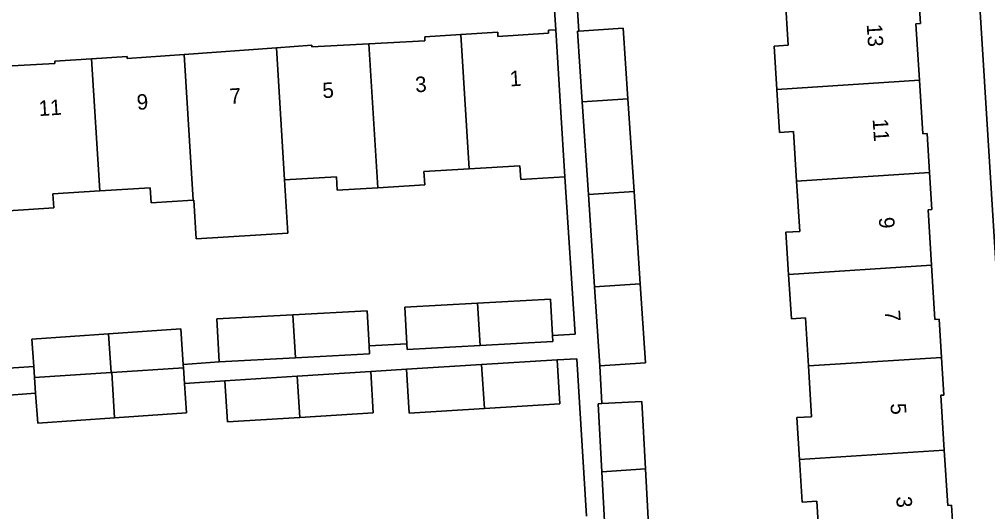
# Model space of a CAD drawing. Extents: x 159680 to 160786, y 387323 to 388340.
# Drawn here: x 160615.7 to 160678.4, y 387804.3 to 387836.2 of the extents above; entities that cross this region are included whole.
import ezdxf

# ---------------------------------------------------------------- set-up
doc = ezdxf.new("R2010")
doc.units = 0
for name, color, linetype in [('IMGEO_Erf', 7, 'Continuous'), ('IMGEO_Pand', 7, 'Continuous'), ('IMGEO_Pand_nummerreeks', 7, 'Continuous'), ('IMGEO_Voetpad_open', 7, 'Continuous')]:
    doc.layers.add(name, color=color, linetype=linetype)

msp = doc.modelspace()

# ---------------------------------------------------------------- linework, layer by layer
at = {"layer": 'IMGEO_Erf'}
for points in [[(160680.528, 387795.487), (160677.336, 387846.743)], [(160614.444, 387833.16), (160618.037, 387833.346), (160618.027, 387833.505), (160620.418, 387833.652), (160622.712, 387833.794), (160622.72, 387833.665), (160626.404, 387833.93), (160632.381, 387834.359), (160634.678, 387834.524), (160634.685, 387834.416), (160638.368, 387834.614), (160642.003, 387834.81), (160641.987, 387835.07), (160644.335, 387835.22), (160646.729, 387835.372), (160646.732, 387835.102), (160650.006, 387835.304), (160649.994, 387835.502), (160650.47, 387835.532), (160650.228, 387839.455)], [(160673.938, 387838.261), (160674.084, 387835.932), (160673.801, 387835.914), (160674.03, 387832.258), (160674.246, 387828.803), (160674.52, 387828.82), (160674.679, 387826.29), (160674.829, 387823.899), (160674.586, 387823.884), (160674.811, 387820.29), (160675.031, 387816.771), (160675.305, 387816.788), (160675.46, 387814.322), (160675.613, 387811.886), (160675.409, 387811.873), (160675.632, 387808.311), (160675.856, 387804.748), (160676.109, 387804.764), (160676.26, 387802.354)], [(160667.576, 387801.798), (160667.374, 387805.017), (160666.438, 387804.958), (160666.264, 387807.726), (160666.095, 387810.425), (160667.04, 387810.485), (160666.835, 387813.77), (160666.64, 387816.882), (160665.735, 387816.825), (160665.555, 387819.697), (160665.384, 387822.426), (160666.276, 387822.482), (160666.072, 387825.739), (160665.871, 387828.938), (160664.967, 387828.881), (160664.793, 387831.666), (160664.617, 387834.468), (160665.535, 387834.526), (160665.335, 387837.711)], [(160651.889, 387836.751), (160651.977, 387835.435), (160654.84, 387835.627), (160655.147, 387831.048), (160655.548, 387825.065), (160655.949, 387819.082), (160656.291, 387813.97), (160653.335, 387813.772), (160653.465, 387811.334), (160656.046, 387811.472), (160656.28, 387807.103), (160656.56, 387801.872), (160654.155, 387801.744), (160654.206, 387800.792), (160657.341, 387801.017), (160657.777, 387794.945), (160654.642, 387794.719), (160654.826, 387791.832), (160678.67, 387793.355)], [(160614.36, 387813.582), (160616.672, 387813.743), (160616.549, 387815.499), (160621.521, 387815.846), (160626.19, 387816.172), (160626.351, 387813.863), (160628.687, 387814.026), (160628.533, 387816.809), (160633.452, 387817.079), (160638.268, 387817.345), (160638.393, 387815.065), (160640.841, 387815.203), (160640.707, 387817.565), (160645.411, 387817.833), (160650.129, 387818.101), (160650.263, 387815.736), (160651.739, 387815.835), (160651.057, 387826.02), (160648.211, 387825.844), (160648.156, 387826.729), (160644.873, 387826.527), (160641.941, 387826.346), (160641.994, 387825.489), (160638.946, 387825.301), (160636.327, 387825.14), (160636.273, 387826.016), (160632.911, 387825.808), (160633.124, 387822.375), (160627.188, 387822.007), (160627.033, 387824.503), (160626.988, 387824.5), (160624.268, 387824.333), (160624.208, 387825.296), (160620.948, 387825.095), (160617.913, 387824.907), (160617.969, 387823.999), (160615.024, 387823.817)], [(160652.466, 387804.048), (160652.016, 387811.395), (160651.843, 387814.24), (160650.558, 387814.162), (160650.731, 387811.317), (160645.859, 387811.021), (160640.987, 387810.725), (160640.815, 387813.555), (160638.489, 387813.414), (160638.659, 387810.746), (160633.895, 387810.442), (160629.215, 387810.143), (160629.045, 387812.811), (160626.437, 387812.629), (160626.569, 387810.742), (160621.904, 387810.417), (160616.928, 387810.07), (160616.793, 387812.006), (160614.511, 387811.835)]]:
    msp.add_lwpolyline(points, dxfattribs=at)
at = {"layer": 'IMGEO_Pand'}
for points in [[(160665.335, 387837.711), (160665.535, 387834.526), (160664.617, 387834.468), (160664.793, 387831.666), (160674.03, 387832.258), (160673.801, 387835.914), (160674.084, 387835.932), (160673.938, 387838.261)], [(160654.84, 387835.627), (160651.977, 387835.435), (160651.884, 387835.429), (160652.19, 387830.858), (160655.147, 387831.048)], [(160644.335, 387835.22), (160641.987, 387835.07), (160642.003, 387834.81), (160638.368, 387834.614), (160638.946, 387825.301), (160641.994, 387825.489), (160641.941, 387826.346), (160644.873, 387826.527)], [(160644.873, 387826.527), (160648.156, 387826.729), (160648.211, 387825.844), (160651.057, 387826.02), (160650.778, 387830.542), (160650.47, 387835.532), (160649.994, 387835.502), (160650.006, 387835.304), (160646.732, 387835.102), (160646.729, 387835.372), (160644.335, 387835.22)], [(160632.381, 387834.359), (160626.404, 387833.93), (160626.988, 387824.5), (160627.033, 387824.503), (160627.188, 387822.007), (160633.124, 387822.375), (160632.911, 387825.808)], [(160632.911, 387825.808), (160636.273, 387826.016), (160636.327, 387825.14), (160638.946, 387825.301), (160638.368, 387834.614), (160634.685, 387834.416), (160634.678, 387834.524), (160632.381, 387834.359)], [(160620.948, 387825.095), (160624.208, 387825.296), (160624.268, 387824.333), (160626.988, 387824.5), (160626.404, 387833.93), (160622.72, 387833.665), (160622.712, 387833.794), (160620.418, 387833.652)], [(160620.418, 387833.652), (160618.027, 387833.505), (160618.037, 387833.346), (160614.444, 387833.16), (160615.024, 387823.817), (160617.969, 387823.999), (160617.913, 387824.907), (160620.948, 387825.095)], [(160664.793, 387831.666), (160664.967, 387828.881), (160665.871, 387828.938), (160666.072, 387825.739), (160674.679, 387826.29), (160674.52, 387828.82), (160674.246, 387828.803), (160674.03, 387832.258)], [(160655.548, 387825.065), (160655.147, 387831.048), (160652.19, 387830.858), (160652.591, 387824.876)], [(160674.811, 387820.29), (160674.586, 387823.884), (160674.829, 387823.899), (160674.679, 387826.29), (160666.072, 387825.739), (160666.276, 387822.482), (160665.384, 387822.426), (160665.555, 387819.697)], [(160655.949, 387819.082), (160655.548, 387825.065), (160652.591, 387824.876), (160652.992, 387818.892)], [(160675.46, 387814.322), (160675.305, 387816.788), (160675.031, 387816.771), (160674.811, 387820.29), (160665.555, 387819.697), (160665.735, 387816.825), (160666.64, 387816.882), (160666.835, 387813.77)], [(160652.992, 387818.892), (160653.335, 387813.772), (160656.291, 387813.97), (160655.949, 387819.082)], [(160650.129, 387818.101), (160645.411, 387817.833), (160645.581, 387815.095), (160650.284, 387815.362), (160650.263, 387815.736)], [(160645.411, 387817.833), (160640.707, 387817.565), (160640.841, 387815.203), (160640.862, 387814.826), (160645.581, 387815.095)], [(160628.533, 387816.809), (160628.687, 387814.026), (160633.624, 387814.298), (160633.452, 387817.079)], [(160638.268, 387817.345), (160633.452, 387817.079), (160633.624, 387814.298), (160638.421, 387814.562), (160638.393, 387815.065)], [(160626.19, 387816.172), (160621.521, 387815.846), (160621.676, 387813.341), (160621.716, 387813.343), (160626.367, 387813.639), (160626.351, 387813.863)], [(160621.521, 387815.846), (160616.549, 387815.499), (160616.672, 387813.743), (160616.722, 387813.025), (160621.676, 387813.341)], [(160666.835, 387813.77), (160667.04, 387810.485), (160666.095, 387810.425), (160666.264, 387807.726), (160675.632, 387808.311), (160675.409, 387811.873), (160675.613, 387811.886), (160675.46, 387814.322)], [(160645.675, 387813.865), (160640.814, 387813.57), (160640.815, 387813.555), (160640.987, 387810.725), (160645.859, 387811.021)], [(160650.558, 387814.162), (160645.675, 387813.865), (160645.859, 387811.021), (160650.731, 387811.317)], [(160621.716, 387813.343), (160621.676, 387813.341), (160616.722, 387813.025), (160616.793, 387812.006), (160616.928, 387810.07), (160621.904, 387810.417)], [(160626.437, 387812.629), (160626.367, 387813.639), (160621.716, 387813.343), (160621.904, 387810.417), (160626.569, 387810.742)], [(160633.895, 387810.442), (160633.722, 387813.11), (160629.045, 387812.811), (160629.215, 387810.143)], [(160633.722, 387813.11), (160633.895, 387810.442), (160638.659, 387810.746), (160638.489, 387813.414)], [(160656.046, 387811.472), (160653.465, 387811.334), (160653.219, 387811.321), (160653.454, 387806.926), (160656.28, 387807.103)], [(160676.26, 387802.354), (160676.109, 387804.764), (160675.856, 387804.748), (160675.632, 387808.311), (160666.264, 387807.726), (160666.438, 387804.958), (160667.374, 387805.017), (160667.576, 387801.798)], [(160656.28, 387807.103), (160653.454, 387806.926), (160653.732, 387801.721), (160654.155, 387801.744), (160656.56, 387801.872)]]:
    msp.add_lwpolyline(points, close=True, dxfattribs=at)
at = {"layer": 'IMGEO_Voetpad_open'}
for points in [[(160677.001, 387852.185), (160677.336, 387846.743), (160680.528, 387795.487)], [(160650.228, 387839.455), (160650.47, 387835.532), (160650.778, 387830.542), (160651.057, 387826.02), (160651.739, 387815.835), (160650.263, 387815.736), (160650.284, 387815.362), (160645.581, 387815.095), (160640.862, 387814.826), (160640.841, 387815.203), (160638.393, 387815.065), (160638.421, 387814.562), (160633.624, 387814.298), (160628.687, 387814.026), (160626.351, 387813.863), (160626.367, 387813.639), (160626.437, 387812.629), (160629.045, 387812.811), (160633.722, 387813.11), (160638.489, 387813.414), (160640.815, 387813.555), (160640.814, 387813.57), (160645.675, 387813.865), (160650.558, 387814.162), (160651.843, 387814.24), (160652.016, 387811.395), (160652.466, 387804.048)], [(160653.732, 387801.721), (160653.454, 387806.926), (160653.219, 387811.321), (160653.465, 387811.334), (160653.335, 387813.772), (160652.992, 387818.892), (160652.591, 387824.876), (160652.19, 387830.858), (160651.884, 387835.429), (160651.977, 387835.435), (160651.889, 387836.751)], [(160614.511, 387811.835), (160616.793, 387812.006), (160616.722, 387813.025), (160616.672, 387813.743), (160614.36, 387813.582)]]:
    msp.add_lwpolyline(points, dxfattribs=at)

# ---------------------------------------------------------------- texts
at = {"layer": 'IMGEO_Pand_nummerreeks'}
for s, rotation, p in [('13', 273.57846, (160670.61, 387835.881)), ('3', 3.59839, (160641.399, 387831.475)), ('1', 3.59839, (160647.522, 387831.86)), ('5', 3.59839, (160635.389, 387831.097)), ('9', 3.59839, (160623.369, 387830.341)), ('7', 3.59817, (160629.379, 387830.719)), ('11', 3.59839, (160617.013, 387829.941)), ('11', 273.57846, (160670.995, 387829.745)), ('9', 273.57846, (160671.393, 387823.378)), ('7', 273.57846, (160671.769, 387817.356)), ('5', 273.57846, (160672.146, 387811.333)), ('3', 273.57846, (160672.523, 387805.311))]:
    msp.add_text(s, height=1, rotation=rotation, dxfattribs=at).set_placement(p)

doc.saveas('drawing.dxf')
